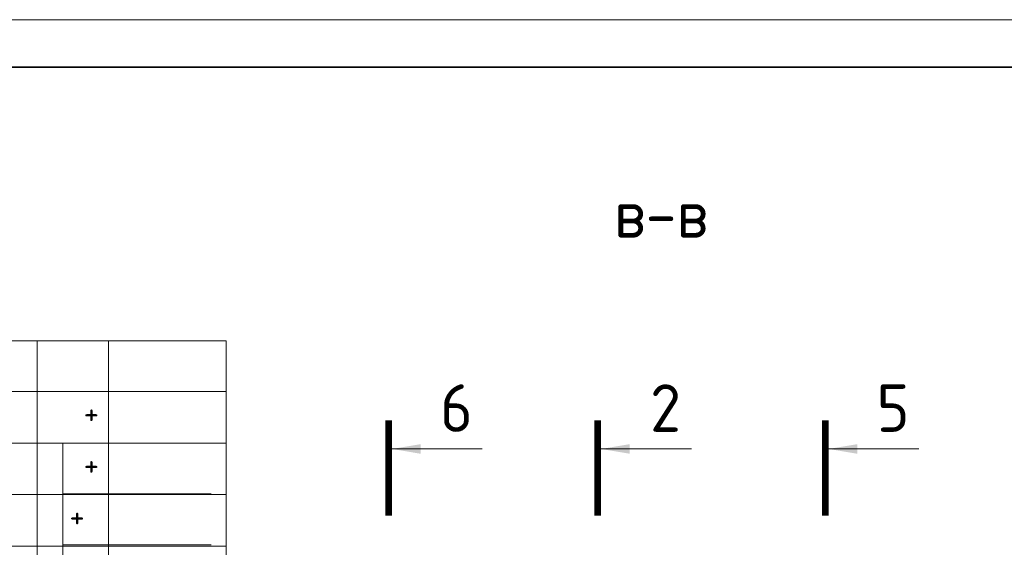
# Model space of a CAD drawing. Header units: millimetres. Extents: x 247266 to 730847, y -636031 to 10052.
# Tile 259 of 330: x 552527 to 562894, y -155310 to -149761. Entities that reach past the tile are written whole.
import ezdxf

# ---------------------------------------------------------------- set-up
doc = ezdxf.new("R2010")
doc.units = ezdxf.units.MM
for name, color, linetype, lineweight in [('RAZMER', 7, 'Continuous', 15), ('АС-Таблицы', 7, 'Continuous', 20), ('ТОНКИЕ', 7, 'Continuous', 9), ('Узлы', 7, 'Continuous', 0)]:
    doc.layers.add(name, color=color, linetype=linetype, lineweight=lineweight)
doc.layers.add('РАЗМЕРЫ', color=7, linetype='Continuous')
doc.layers.add('ТОЛСТЫЕ_ОСНОВНЫЕ', color=7, linetype='Continuous')
doc.styles.add('GOST-2.304_Type-B', font='GOST_Common.ttf')
doc.styles.add('ГОСТ', font='GOST_Common.ttf')

# ---------------------------------------------------------------- blocks, each defined once
blk = doc.blocks.new('*U3683')
at = {"layer": 'ТОЛСТЫЕ_ОСНОВНЫЕ', "lineweight": 35}
blk.add_lwpolyline([(20, 5), (836, 5), (836, 589), (20, 589)], close=True, dxfattribs=at)
at = {"layer": 'ТОНКИЕ'}
blk.add_lwpolyline([(0, 0), (841, 0), (841, 594), (0, 594)], close=True, dxfattribs=at)
blk = doc.blocks.new('*T1291')
at = {"layer": 'DEFPOINTS', "color": 8, "linetype": 'ByBlock', "lineweight": 0}
for p, q in [((0, 0), (3722, 0)), ((0, 0), (0, -3781)), ((561, 0), (561, -3781)), ((1734, 0), (1734, -3781)), ((2484, 0), (2484, -3781)), ((3722, 0), (3722, -3781)), ((0, -533), (3722, -533)), ((0, -1076), (3722, -1076)), ((0, -1619), (3722, -1619)), ((0, -2162), (3722, -2162)), ((0, -2705), (3722, -2705)), ((0, -3247), (3722, -3247)), ((0, -3781), (3722, -3781))]:
    blk.add_line(p, q, dxfattribs=at)
at = {"layer": 'АС-Таблицы', "color": 0, "char_height": 250, "style": 'ГОСТ'}
for s, insert, width, attachment_point in [('+', (461, -633), 361.22, 3), ('+', (2384, -633), 550, 3), ('+', (461, -1176), 361.22, 3), ('+', (2384, -1176), 550, 3), ('+', (461, -1719), 361.22, 3), ('+', (2234, -1719), 250, 3), ('+', (461, -2262), 361.22, 3), ('+', (2234, -2262), 250, 3), ('+', (461, -2805), 361.22, 3), ('+', (2234, -2805), 250, 3), ('+', (461, -3347), 361.22, 3), ('6,900', (561, -3514), 1173.09, 4), ('+', (2234, -3347), 250, 3), ('24.900', (2484, -3514), 1237.25, 4)]:
    blk.add_mtext(s, dxfattribs=dict(at, insert=insert, width=width, attachment_point=attachment_point))

msp = doc.modelspace()

# ---------------------------------------------------------------- linework, layer by layer
at = {"layer": 'RAZMER', "ltscale": 100}
for p, q in [((552981.33, -156888.22, 0), (552981.33, -154213.62)), ((552981.33, -154213.62), (554543.83, -154213.62)), ((552981.33, -154749.6), (554543.83, -154749.6)), ((552981.33, -155282.93), (554543.83, -155282.93))]:
    msp.add_line(p, q, dxfattribs=at)
at = {"layer": 'Узлы', "linetype": 'Continuous', "lineweight": 0}
for p, q in [((556447.31, -154276.04, 400), (557397.31, -154276.04, 400)), ((558648.98, -154276.04, 400), (559598.98, -154276.04, 400)), ((561044.55, -154276.04, 400), (561994.55, -154276.04, 400))]:
    msp.add_line(p, q, dxfattribs=at)
at = {"layer": 'Узлы', "linetype": 'Continuous', "lineweight": 0, "const_width": 70, "elevation": 400}
for points in [[(556412.31, -153976.04), (556412.31, -154976.04)], [(558613.98, -153976.04), (558613.98, -154976.04)], [(561009.55, -153976.04), (561009.55, -154976.04)]]:
    msp.add_lwpolyline(points, dxfattribs=at)
at = {"layer": 'Узлы', "linetype": 'Continuous', "lineweight": 0}
for points in [[(556447.31, -154276.04, 400), (556747.76, -154326.32, 400), (556747.76, -154225.76, 400)], [(558648.98, -154276.04, 400), (558949.43, -154326.32, 400), (558949.43, -154225.76, 400)], [(561044.55, -154276.04, 400), (561345, -154326.32, 400), (561345, -154225.76, 400)]]:
    msp.add_solid(points, dxfattribs=at)

# ---------------------------------------------------------------- block references
at = {"xscale": 100, "yscale": 100, "zscale": 100}
msp.add_blockref('*U3683', (526994.57, -209161.15, 3100), dxfattribs=at)
msp.add_blockref('*T1291', (550978.57, -153137.47))

# ---------------------------------------------------------------- texts
at = {"layer": 'РАЗМЕРЫ', "insert": (559279.73, -151803.02), "char_height": 500, "attachment_point": 5, "style": 'GOST-2.304_Type-B'}
msp.add_mtext_dynamic_manual_height_columns('в-в', width=3941.2128, gutter_width=625, heights=[0], dxfattribs=at)
at = {"layer": 'Узлы', "linetype": 'Continuous', "lineweight": 0, "char_height": 500, "attachment_point": 5, "style": 'GOST-2.304_Type-B'}
for s, insert in [('6', (557125.35, -153846.04, 400)), ('2', (559327.02, -153846.04, 400)), ('5', (561722.59, -153846.04, 400))]:
    msp.add_mtext_dynamic_manual_height_columns(s, width=723.8798, gutter_width=25, heights=[0], dxfattribs=dict(at, insert=insert))

doc.saveas('drawing.dxf')
